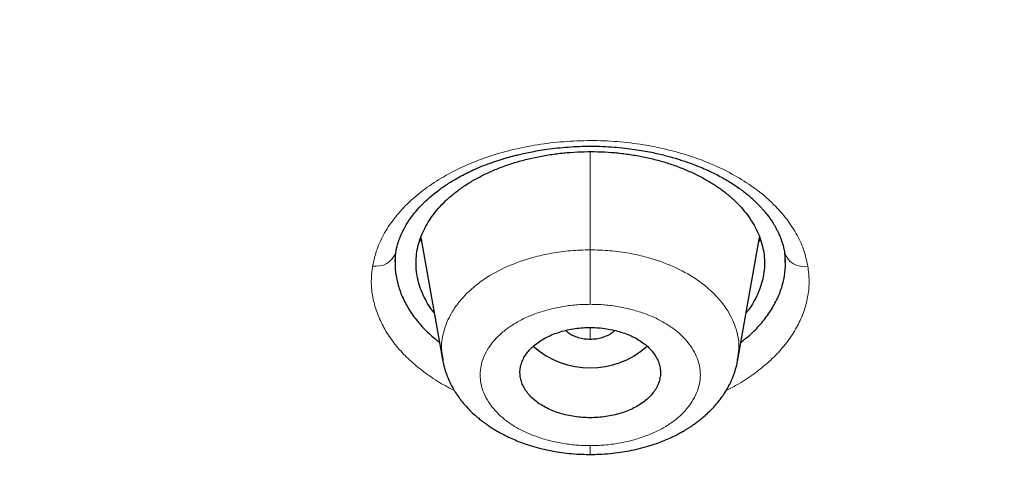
# Model space of a CAD drawing. Header units: millimetres. Extents: x 8 to 1023, y 12 to 832.
# Tile 516 of 656: x 631.66 to 644.27, y 751.98 to 757.63. Entities that reach past the tile are written whole.
import ezdxf

# ---------------------------------------------------------------- set-up
doc = ezdxf.new("R2010")
doc.units = ezdxf.units.MM

msp = doc.modelspace()

# ---------------------------------------------------------------- linework, layer by layer
at = {"color": 8, "linetype": 'Continuous', "lineweight": 0}
for p, q in [((638.967, 755.935), (638.967, 754.678)), ((636.806, 754.786), (636.787, 754.811)), ((638.967, 753.533), (638.967, 753.681))]:
    msp.add_line(p, q, dxfattribs=at)
at = {"color": 7, "linetype": 'Continuous', "lineweight": 30}
for p, q in [((636.797, 754.835), (637.076, 753.271)), ((640.858, 753.271), (641.137, 754.835)), ((636.467, 754.53), (636.477, 754.645)), ((641.456, 754.642), (641.465, 754.53)), ((637.086, 753.261), (637.084, 753.273)), ((640.85, 753.273), (640.848, 753.26))]:
    msp.add_line(p, q, dxfattribs=at)
at = {"color": 8, "linetype": 'Continuous', "lineweight": 0}
for centre, radius, start, end in [((636.224, 754.734), 0.268, 260.2344, 340.4928), ((641.704, 754.724), 0.262, 198.2648, 281.0057)]:
    msp.add_arc(centre, radius, start, end, dxfattribs=at)
at = {"color": 7, "linetype": 'Continuous', "lineweight": 30}
msp.add_arc((638.967, 754.27), 1.104, 228.6537, 311.3448, dxfattribs=at)
for points, knots in [([(599.682, 745.296), (599.045, 745.71), (597.769, 746.537), (595.954, 747.852), (594.215, 749.218), (592.561, 750.639), (590.993, 752.11), (589.514, 753.627), (588.127, 755.19), (586.835, 756.793), (585.64, 758.435), (584.544, 760.114), (583.551, 761.825), (582.662, 763.565), (581.879, 765.332), (581.203, 767.121), (580.634, 768.929), (580.173, 770.754), (579.821, 772.591), (579.58, 774.437), (579.449, 776.289), (579.431, 778.143), (579.525, 779.997), (579.731, 781.845), (580.046, 783.686), (580.472, 785.515), (581.006, 787.329), (581.648, 789.125), (582.396, 790.899), (583.25, 792.649), (584.209, 794.369), (585.272, 796.059), (586.435, 797.713), (587.696, 799.329), (589.053, 800.905), (590.502, 802.438), (592.041, 803.924), (593.668, 805.361), (595.379, 806.746), (597.172, 808.076), (599.044, 809.349), (600.991, 810.562), (603.009, 811.713), (605.094, 812.8), (607.242, 813.822), (609.448, 814.777), (611.71, 815.662), (614.023, 816.476), (616.382, 817.216), (618.785, 817.882), (621.225, 818.472), (623.697, 818.985), (626.198, 819.422), (628.723, 819.78), (631.267, 820.06), (633.826, 820.26), (636.394, 820.386), (638.109, 820.401), (638.967, 820.409)], [0, 0, 0, 0, 0.017858, 0.035716, 0.053573, 0.07143, 0.089286, 0.107143, 0.124999, 0.142856, 0.160713, 0.178571, 0.196429, 0.214287, 0.232143, 0.25, 0.267856, 0.285712, 0.303568, 0.321425, 0.339282, 0.35714, 0.374998, 0.392856, 0.410713, 0.42857, 0.446428, 0.464285, 0.482142, 0.499999, 0.517857, 0.535714, 0.553571, 0.571428, 0.589285, 0.607142, 0.624999, 0.642856, 0.660713, 0.67857, 0.696427, 0.714284, 0.732141, 0.749999, 0.767857, 0.785715, 0.803573, 0.821432, 0.83929, 0.857149, 0.875005, 0.892861, 0.910716, 0.928572, 0.946428, 0.964284, 0.982141, 1, 1, 1, 1]), ([(638.967, 820.409), (639.825, 820.401), (641.54, 820.386), (644.108, 820.26), (646.667, 820.06), (649.211, 819.78), (651.736, 819.422), (654.237, 818.985), (656.847, 818.443), (659.555, 817.781), (662.346, 816.982), (665.077, 816.082), (667.741, 815.083), (670.332, 813.99), (672.724, 812.86), (674.924, 811.713), (676.942, 810.562), (678.889, 809.349), (680.762, 808.076), (682.555, 806.746), (684.266, 805.361), (685.893, 803.924), (687.432, 802.438), (688.881, 800.905), (690.237, 799.329), (691.498, 797.713), (692.662, 796.059), (693.724, 794.369), (694.737, 792.553), (695.676, 790.607), (696.518, 788.53), (697.215, 786.425), (697.764, 784.298), (698.165, 782.153), (698.403, 780.1), (698.503, 778.144), (698.485, 776.289), (698.354, 774.437), (698.113, 772.591), (697.761, 770.754), (697.3, 768.929), (696.731, 767.121), (696.054, 765.331), (695.271, 763.565), (694.383, 761.824), (693.39, 760.113), (692.294, 758.435), (691.099, 756.793), (689.735, 755.101), (688.185, 753.369), (686.433, 751.611), (684.562, 749.919), (682.573, 748.298), (680.479, 746.747), (678.994, 745.78), (678.252, 745.296)], [0, 0, 0, 0, 0.017859, 0.035717, 0.053574, 0.07143, 0.089287, 0.107143, 0.125, 0.145832, 0.166666, 0.1875, 0.208333, 0.229166, 0.249999, 0.267856, 0.285713, 0.303571, 0.321429, 0.339287, 0.357144, 0.375001, 0.392858, 0.410715, 0.428572, 0.446429, 0.464286, 0.482143, 0.500002, 0.520835, 0.541668, 0.562501, 0.583334, 0.604167, 0.624999, 0.642856, 0.660713, 0.678571, 0.696428, 0.714286, 0.732144, 0.750003, 0.76786, 0.785718, 0.803575, 0.821433, 0.839289, 0.857146, 0.875003, 0.895835, 0.916668, 0.9375, 0.958333, 0.979167, 1, 1, 1, 1]), ([(638.967, 818.009), (638.363, 818.005), (637.155, 817.997), (635.344, 817.932), (633.537, 817.829), (631.733, 817.684), (629.932, 817.497), (628.138, 817.27), (626.406, 817.01), (624.74, 816.723), (623.142, 816.413), (621.561, 816.07), (619.998, 815.696), (618.452, 815.29), (616.871, 814.836), (615.257, 814.332), (613.617, 813.776), (612.006, 813.183), (610.424, 812.556), (608.872, 811.894), (607.347, 811.195), (605.892, 810.481), (604.506, 809.757), (603.192, 809.027), (601.909, 808.271), (600.657, 807.489), (599.437, 806.68), (598.215, 805.823), (596.995, 804.914), (595.784, 803.952), (594.616, 802.964), (593.491, 801.949), (592.408, 800.907), (591.368, 799.838), (590.398, 798.773), (589.498, 797.719), (588.669, 796.68), (587.883, 795.627), (587.142, 794.56), (586.444, 793.479), (585.772, 792.352), (585.13, 791.179), (584.523, 789.96), (583.969, 788.728), (583.469, 787.481), (583.022, 786.222), (582.629, 784.948), (582.298, 783.698), (582.028, 782.477), (581.813, 781.29), (581.646, 780.102), (581.527, 778.911), (581.456, 777.72), (581.433, 776.492), (581.462, 775.23), (581.549, 773.935), (581.692, 772.641), (581.893, 771.348), (582.15, 770.056), (582.464, 768.768), (582.823, 767.522), (583.22, 766.322), (583.651, 765.17), (584.126, 764.03), (584.646, 762.902), (585.211, 761.785), (585.839, 760.646), (586.536, 759.488), (587.305, 758.312), (588.125, 757.153), (588.999, 756.011), (589.924, 754.886), (590.899, 753.781), (591.891, 752.731), (592.892, 751.735), (593.898, 750.792), (594.941, 749.871), (596.02, 748.973), (597.135, 748.096), (598.32, 747.217), (599.579, 746.339), (600.913, 745.464), (602.288, 744.619), (603.703, 743.803), (605.158, 743.016), (606.648, 742.263), (608.124, 741.565), (609.578, 740.921), (611.01, 740.327), (612.463, 739.764), (613.937, 739.231), (615.434, 738.729), (616.999, 738.243), (618.633, 737.778), (620.334, 737.336), (622.053, 736.934), (623.789, 736.571), (625.543, 736.247), (627.31, 735.962), (629.038, 735.725), (630.722, 735.531), (632.361, 735.377), (634.005, 735.258), (635.654, 735.172), (637.309, 735.119), (638.414, 735.113), (638.967, 735.109)], [0, 0, 0, 0, 0.01003, 0.020054, 0.030083, 0.040124, 0.050187, 0.060282, 0.070362, 0.079553, 0.088711, 0.097842, 0.106955, 0.116055, 0.12515, 0.135215, 0.145244, 0.155247, 0.165233, 0.175211, 0.185191, 0.195231, 0.204429, 0.213609, 0.222777, 0.23194, 0.241107, 0.250284, 0.260264, 0.270231, 0.280194, 0.290164, 0.300149, 0.31016, 0.320251, 0.329484, 0.338685, 0.347862, 0.357022, 0.366175, 0.375328, 0.385279, 0.395221, 0.405163, 0.415118, 0.425096, 0.435106, 0.445185, 0.454404, 0.463594, 0.472765, 0.481925, 0.491084, 0.500249, 0.510205, 0.520158, 0.530119, 0.540101, 0.550114, 0.56017, 0.570237, 0.579425, 0.588586, 0.597726, 0.606856, 0.615983, 0.625115, 0.635087, 0.645061, 0.655045, 0.665052, 0.67509, 0.685171, 0.695207, 0.70436, 0.713496, 0.722621, 0.731743, 0.74087, 0.750008, 0.759978, 0.769956, 0.779952, 0.789974, 0.800033, 0.810138, 0.820182, 0.829338, 0.838477, 0.847605, 0.856731, 0.86586, 0.875, 0.885017, 0.895019, 0.905016, 0.915017, 0.92503, 0.935066, 0.945076, 0.954226, 0.963368, 0.97251, 0.981657, 0.990818, 1, 1, 1, 1]), ([(638.967, 735.109), (639.574, 735.113), (640.787, 735.121), (642.603, 735.185), (644.413, 735.288), (646.217, 735.433), (648.014, 735.618), (649.801, 735.844), (651.525, 736.103), (653.184, 736.389), (654.78, 736.7), (656.361, 737.043), (657.927, 737.419), (659.479, 737.828), (661.066, 738.282), (662.683, 738.787), (664.324, 739.344), (665.935, 739.936), (667.518, 740.564), (669.071, 741.227), (670.597, 741.926), (672.053, 742.641), (673.438, 743.365), (674.752, 744.095), (676.034, 744.851), (677.285, 745.634), (678.505, 746.442), (679.727, 747.299), (680.947, 748.208), (682.157, 749.169), (683.325, 750.157), (684.449, 751.171), (685.531, 752.212), (686.571, 753.281), (687.54, 754.346), (688.44, 755.401), (689.269, 756.44), (690.054, 757.494), (690.796, 758.561), (691.493, 759.642), (692.165, 760.769), (692.807, 761.942), (693.414, 763.161), (693.967, 764.394), (694.467, 765.639), (694.913, 766.898), (695.307, 768.172), (695.637, 769.422), (695.907, 770.643), (696.122, 771.83), (696.289, 773.019), (696.407, 774.209), (696.478, 775.401), (696.501, 776.628), (696.472, 777.89), (696.385, 779.185), (696.241, 780.478), (696.04, 781.77), (695.783, 783.061), (695.469, 784.349), (695.11, 785.595), (694.712, 786.795), (694.282, 787.948), (693.806, 789.089), (693.286, 790.218), (692.721, 791.335), (692.12, 792.423), (691.486, 793.483), (690.822, 794.514), (690.118, 795.532), (689.373, 796.538), (688.589, 797.53), (687.765, 798.51), (686.903, 799.473), (685.994, 800.432), (685.038, 801.383), (684.031, 802.327), (682.988, 803.248), (681.91, 804.146), (680.795, 805.023), (679.662, 805.863), (678.514, 806.667), (677.353, 807.437), (676.161, 808.184), (674.939, 808.909), (673.685, 809.611), (672.401, 810.29), (671.091, 810.944), (669.74, 811.58), (668.351, 812.195), (666.92, 812.79), (665.466, 813.354), (663.991, 813.887), (662.494, 814.39), (661.001, 814.854), (659.513, 815.28), (658.034, 815.671), (656.538, 816.032), (655.027, 816.364), (653.499, 816.666), (651.955, 816.939), (650.399, 817.182), (648.812, 817.398), (647.198, 817.584), (645.557, 817.739), (643.913, 817.86), (642.267, 817.945), (640.618, 817.999), (639.517, 818.006), (638.967, 818.009)], [0, 0, 0, 0, 0.010081, 0.020137, 0.030179, 0.040216, 0.050257, 0.060311, 0.070335, 0.079491, 0.088633, 0.097767, 0.1069, 0.116039, 0.125192, 0.135253, 0.145282, 0.155288, 0.16528, 0.175267, 0.185259, 0.195301, 0.204496, 0.213673, 0.222839, 0.232002, 0.241168, 0.250345, 0.260322, 0.270285, 0.280246, 0.290212, 0.300194, 0.310203, 0.320293, 0.329526, 0.338727, 0.347904, 0.357065, 0.366218, 0.375372, 0.385323, 0.395264, 0.405207, 0.415162, 0.425139, 0.435149, 0.445226, 0.454443, 0.463632, 0.472801, 0.481959, 0.491116, 0.500279, 0.510233, 0.520184, 0.530144, 0.540125, 0.550137, 0.560192, 0.570258, 0.579448, 0.588609, 0.59775, 0.60688, 0.616007, 0.625139, 0.633867, 0.642594, 0.651329, 0.660077, 0.668845, 0.677642, 0.686473, 0.695244, 0.704395, 0.713529, 0.722653, 0.731774, 0.740899, 0.750037, 0.758756, 0.767483, 0.776222, 0.78498, 0.793764, 0.802579, 0.811433, 0.820208, 0.829363, 0.838502, 0.847632, 0.856762, 0.865897, 0.875044, 0.883755, 0.89247, 0.901196, 0.909939, 0.918704, 0.927499, 0.936329, 0.945126, 0.954305, 0.963462, 0.972602, 0.981734, 0.990864, 1, 1, 1, 1]), ([(696.002, 776.466), (695.995, 775.965), (695.98, 774.963), (695.861, 773.463), (695.671, 771.966), (695.403, 770.472), (695.058, 768.982), (694.646, 767.529), (694.173, 766.115), (693.644, 764.745), (693.05, 763.39), (692.39, 762.05), (691.653, 760.704), (690.836, 759.354), (689.936, 758.003), (688.967, 756.676), (687.929, 755.373), (686.822, 754.093), (685.671, 752.865), (684.485, 751.69), (683.268, 750.57), (681.999, 749.481), (680.677, 748.423), (679.281, 747.382), (677.809, 746.359), (676.259, 745.359), (674.655, 744.399), (672.996, 743.477), (671.286, 742.597), (669.568, 741.779), (667.85, 741.022), (666.138, 740.324), (664.394, 739.67), (662.62, 739.06), (660.784, 738.485), (658.885, 737.946), (656.924, 737.45), (654.934, 737.004), (652.914, 736.61), (650.868, 736.267), (648.844, 735.984), (646.851, 735.757), (644.895, 735.584), (642.936, 735.461), (640.975, 735.386), (638.968, 735.36), (636.917, 735.386), (634.827, 735.468), (632.743, 735.605), (630.664, 735.798), (628.594, 736.046), (626.578, 736.343), (624.621, 736.682), (622.727, 737.062), (620.857, 737.487), (619.01, 737.958), (617.144, 738.486), (615.264, 739.075), (613.374, 739.728), (611.522, 740.43), (609.706, 741.18), (607.926, 741.979), (606.219, 742.809), (604.589, 743.665), (603.037, 744.539), (601.531, 745.45), (600.073, 746.396), (598.63, 747.399), (597.207, 748.46), (595.812, 749.581), (594.477, 750.737), (593.201, 751.928), (591.982, 753.155), (590.846, 754.392), (589.791, 755.634), (588.819, 756.873), (587.909, 758.133), (587.061, 759.414), (586.26, 760.742), (585.51, 762.116), (584.818, 763.533), (584.199, 764.965), (583.654, 766.413), (583.181, 767.878), (582.788, 769.332), (582.473, 770.771), (582.232, 772.188), (582.061, 773.609), (581.954, 775.036), (581.941, 775.989), (581.934, 776.466)], [0, 0, 0, 0, 0.011647, 0.023279, 0.034914, 0.046569, 0.058262, 0.069997, 0.081033, 0.092045, 0.103046, 0.114051, 0.125075, 0.136674, 0.148268, 0.159874, 0.171507, 0.183184, 0.194903, 0.205931, 0.216944, 0.227954, 0.238974, 0.250018, 0.2616, 0.2732, 0.284834, 0.296518, 0.308264, 0.319998, 0.330999, 0.341975, 0.352941, 0.363907, 0.374886, 0.386463, 0.398058, 0.409684, 0.421356, 0.433089, 0.444843, 0.455871, 0.466863, 0.477832, 0.488791, 0.499751, 0.51144, 0.523115, 0.53479, 0.54648, 0.558201, 0.569925, 0.580927, 0.591892, 0.602833, 0.61376, 0.624687, 0.6364, 0.648087, 0.659761, 0.671439, 0.683135, 0.694871, 0.705904, 0.716895, 0.727858, 0.738804, 0.749746, 0.761426, 0.773081, 0.784724, 0.796373, 0.808043, 0.819784, 0.830839, 0.841857, 0.852852, 0.863839, 0.87483, 0.886496, 0.898127, 0.909738, 0.921348, 0.932974, 0.944696, 0.955762, 0.96681, 0.977856, 0.988914, 1, 1, 1, 1]), ([(582.445, 775.805), (582.445, 775.791), (582.446, 775.76), (582.447, 775.709), (582.449, 775.649), (582.451, 775.581), (582.454, 775.505), (582.457, 775.421), (582.461, 775.331), (582.465, 775.232), (582.47, 775.126), (582.481, 774.907), (582.5, 774.597), (582.529, 774.201), (582.56, 773.843), (582.593, 773.506), (582.628, 773.19), (582.665, 772.876), (582.711, 772.525), (582.768, 772.132), (582.837, 771.695), (582.904, 771.311), (582.965, 770.984), (583.017, 770.718), (583.07, 770.459), (583.122, 770.215), (583.173, 769.987), (583.221, 769.774), (583.26, 769.611), (583.288, 769.493), (583.306, 769.42), (583.323, 769.353), (583.337, 769.294), (583.35, 769.246), (583.359, 769.209), (583.366, 769.182), (583.372, 769.159), (583.378, 769.131), (583.387, 769.096), (583.398, 769.054), (583.41, 769.007), (583.428, 768.941), (583.451, 768.852), (583.482, 768.737), (583.516, 768.613), (583.553, 768.478), (583.594, 768.333), (583.638, 768.177), (583.686, 768.014), (583.735, 767.849), (583.784, 767.687), (583.847, 767.486), (583.922, 767.248), (584.011, 766.978), (584.098, 766.72), (584.182, 766.477), (584.265, 766.245), (584.347, 766.019), (584.43, 765.796), (584.513, 765.577), (584.597, 765.362), (584.681, 765.149), (584.766, 764.938), (584.855, 764.724), (584.947, 764.504), (585.046, 764.275), (585.151, 764.035), (585.248, 763.818), (585.336, 763.627), (585.412, 763.461), (585.492, 763.292), (585.572, 763.123), (585.654, 762.954), (585.734, 762.791), (585.812, 762.634), (585.886, 762.487), (585.955, 762.351), (586.02, 762.225), (586.076, 762.116), (586.123, 762.027), (586.16, 761.957), (586.191, 761.898), (586.22, 761.843), (586.252, 761.784), (586.292, 761.708), (586.342, 761.618), (586.399, 761.511), (586.463, 761.395), (586.533, 761.269), (586.609, 761.134), (586.69, 760.991), (586.777, 760.838), (586.871, 760.677), (587.008, 760.442), (587.188, 760.142), (587.409, 759.783), (587.629, 759.435), (587.821, 759.138), (587.984, 758.889), (588.12, 758.687), (588.252, 758.491), (588.381, 758.303), (588.506, 758.125), (588.624, 757.956), (588.737, 757.798), (588.845, 757.648), (588.946, 757.509), (589.042, 757.378), (589.137, 757.25), (589.234, 757.12), (589.337, 756.983), (589.452, 756.831), (589.581, 756.663), (589.725, 756.478), (589.878, 756.283), (590.04, 756.08), (590.266, 755.8), (590.557, 755.446), (590.835, 755.119), (591.036, 754.886), (591.156, 754.747), (591.277, 754.609), (591.4, 754.47), (591.524, 754.331), (591.649, 754.193), (591.765, 754.066), (591.87, 753.951), (591.962, 753.851), (592.045, 753.762), (592.112, 753.69), (592.164, 753.634), (592.204, 753.592), (592.239, 753.554), (592.272, 753.52), (592.3, 753.49), (592.322, 753.467), (592.339, 753.449), (592.357, 753.43), (592.378, 753.408), (592.405, 753.379), (592.44, 753.343), (592.483, 753.298), (592.534, 753.245), (592.592, 753.184), (592.655, 753.12), (592.72, 753.053), (592.785, 752.985), (592.852, 752.918), (592.977, 752.79), (593.165, 752.601), (593.418, 752.35), (593.681, 752.094), (593.968, 751.819), (594.277, 751.527), (594.605, 751.224), (594.934, 750.926), (595.263, 750.634), (595.591, 750.348), (595.881, 750.099), (596.129, 749.89), (596.331, 749.722), (596.524, 749.563), (596.706, 749.414), (596.867, 749.284), (597.008, 749.171), (597.13, 749.074), (597.25, 748.978), (597.374, 748.881), (597.508, 748.776), (597.652, 748.664), (597.808, 748.544), (597.975, 748.417), (598.153, 748.282), (598.342, 748.141), (598.538, 747.995), (598.739, 747.847), (598.94, 747.701), (599.22, 747.499), (599.579, 747.245), (600.015, 746.943), (600.448, 746.649), (600.879, 746.363), (601.31, 746.083), (601.742, 745.808), (602.163, 745.545), (602.575, 745.293), (602.98, 745.049), (603.395, 744.804), (603.824, 744.556), (604.265, 744.306), (604.63, 744.103), (604.91, 743.95), (605.099, 743.847), (605.28, 743.75), (605.452, 743.658), (605.614, 743.573), (605.766, 743.493), (605.908, 743.418), (606.018, 743.361), (606.097, 743.321), (606.146, 743.296), (606.187, 743.275), (606.219, 743.258), (606.245, 743.244), (606.269, 743.232), (606.296, 743.218), (606.334, 743.199), (606.385, 743.173), (606.45, 743.14), (606.523, 743.103), (606.6, 743.064), (606.717, 743.005), (606.876, 742.925), (607.083, 742.823), (607.304, 742.715), (607.539, 742.6), (607.787, 742.482), (608.042, 742.36), (608.3, 742.239), (608.556, 742.121), (608.862, 741.98), (609.217, 741.82), (609.617, 741.643), (610.008, 741.473), (610.39, 741.31), (610.766, 741.152), (611.14, 740.998), (611.62, 740.804), (612.207, 740.572), (612.904, 740.306), (613.624, 740.041), (614.365, 739.777), (615.129, 739.515), (615.898, 739.262), (616.673, 739.017), (617.494, 738.768), (618.362, 738.517), (619.278, 738.265), (620.2, 738.025), (621.127, 737.797), (622.059, 737.58), (622.997, 737.374), (623.913, 737.186), (624.807, 737.014), (625.678, 736.856), (626.552, 736.709), (627.428, 736.572), (628.306, 736.445), (629.187, 736.328), (630.071, 736.221), (630.957, 736.124), (631.845, 736.037), (632.734, 735.96), (633.626, 735.894), (634.502, 735.839), (635.362, 735.794), (636.206, 735.76), (637.052, 735.735), (637.899, 735.719), (638.792, 735.711), (639.729, 735.714), (640.71, 735.73), (641.688, 735.758), (642.665, 735.798), (643.641, 735.851), (644.614, 735.915), (645.559, 735.99), (646.476, 736.074), (647.363, 736.165), (648.248, 736.266), (649.13, 736.378), (650.01, 736.499), (650.887, 736.63), (651.762, 736.772), (652.635, 736.923), (653.504, 737.085), (654.37, 737.257), (655.233, 737.438), (656.074, 737.625), (656.896, 737.818), (657.697, 738.016), (658.494, 738.223), (659.287, 738.438), (660.116, 738.673), (660.981, 738.931), (661.879, 739.211), (662.77, 739.503), (663.654, 739.806), (664.53, 740.12), (665.398, 740.445), (666.12, 740.726), (666.7, 740.96), (667.143, 741.142), (667.588, 741.328), (668.034, 741.52), (668.482, 741.716), (668.917, 741.91), (669.34, 742.103), (669.753, 742.295), (670.072, 742.446), (670.296, 742.553), (670.422, 742.614), (670.548, 742.675), (670.676, 742.737), (670.803, 742.8), (670.931, 742.863), (671.055, 742.924), (671.178, 742.986), (671.297, 743.046), (671.41, 743.103), (671.509, 743.153), (671.593, 743.195), (671.663, 743.231), (671.716, 743.258), (671.758, 743.28), (671.794, 743.299), (671.835, 743.32), (671.884, 743.345), (671.941, 743.375), (672.014, 743.412), (672.102, 743.458), (672.207, 743.513), (672.322, 743.574), (672.442, 743.637), (672.603, 743.723), (672.805, 743.831), (673.079, 743.98), (673.387, 744.149), (673.729, 744.34), (674.075, 744.537), (674.42, 744.735), (674.759, 744.934), (675.112, 745.144), (675.478, 745.365), (675.854, 745.596), (676.221, 745.826), (676.583, 746.057), (676.944, 746.291), (677.308, 746.531), (677.675, 746.777), (678.047, 747.031), (678.36, 747.25), (678.612, 747.427), (678.798, 747.56), (678.973, 747.686), (679.139, 747.806), (679.295, 747.92), (679.441, 748.028), (679.577, 748.129), (679.7, 748.221), (679.811, 748.305), (679.915, 748.384), (680.023, 748.466), (680.137, 748.553), (680.258, 748.646), (680.386, 748.745), (680.529, 748.857), (680.688, 748.981), (680.862, 749.12), (681.045, 749.266), (681.232, 749.418), (681.42, 749.571), (681.688, 749.792), (682.03, 750.08), (682.41, 750.406), (682.745, 750.7), (683.041, 750.964), (683.336, 751.231), (683.633, 751.505), (683.935, 751.789), (684.176, 752.02), (684.355, 752.194), (684.472, 752.308), (684.59, 752.424), (684.708, 752.542), (684.825, 752.658), (684.938, 752.772), (685.046, 752.882), (685.149, 752.986), (685.246, 753.085), (685.332, 753.175), (685.409, 753.255), (685.47, 753.319), (685.517, 753.367), (685.551, 753.403), (685.58, 753.433), (685.606, 753.461), (685.634, 753.491), (685.668, 753.526), (685.708, 753.569), (685.755, 753.619), (685.823, 753.691), (685.911, 753.786), (686.019, 753.902), (686.13, 754.023), (686.261, 754.167), (686.414, 754.336), (686.589, 754.532), (686.77, 754.738), (686.954, 754.95), (687.232, 755.274), (687.595, 755.709), (687.935, 756.13), (688.169, 756.427), (688.303, 756.598), (688.435, 756.77), (688.565, 756.94), (688.692, 757.108), (688.814, 757.272), (688.931, 757.431), (689.041, 757.581), (689.143, 757.723), (689.237, 757.855), (689.319, 757.97), (689.39, 758.07), (689.453, 758.16), (689.517, 758.252), (689.586, 758.351), (689.658, 758.457), (689.741, 758.578), (689.834, 758.715), (689.937, 758.87), (690.046, 759.035), (690.16, 759.21), (690.318, 759.454), (690.515, 759.764), (690.767, 760.174), (691.033, 760.62), (691.239, 760.978), (691.37, 761.211), (691.43, 761.318), (691.487, 761.421), (691.539, 761.516), (691.585, 761.6), (691.624, 761.673), (691.656, 761.731), (691.68, 761.776), (691.698, 761.81), (691.712, 761.836), (691.722, 761.856), (691.731, 761.873), (691.741, 761.892), (691.755, 761.918), (691.772, 761.95), (691.792, 761.987), (691.821, 762.042), (691.861, 762.12), (691.914, 762.221), (691.971, 762.333), (692.05, 762.488), (692.151, 762.687), (692.272, 762.933), (692.396, 763.19), (692.523, 763.459), (692.637, 763.706), (692.738, 763.928), (692.824, 764.122), (692.909, 764.315), (692.989, 764.502), (693.063, 764.678), (693.134, 764.848), (693.201, 765.011), (693.263, 765.166), (693.32, 765.309), (693.369, 765.433), (693.41, 765.538), (693.445, 765.63), (693.481, 765.724), (693.522, 765.831), (693.568, 765.954), (693.619, 766.094), (693.674, 766.245), (693.732, 766.407), (693.792, 766.58), (693.852, 766.754), (693.911, 766.928), (693.968, 767.099), (694.024, 767.271), (694.079, 767.441), (694.131, 767.607), (694.181, 767.77), (694.241, 767.971), (694.31, 768.207), (694.387, 768.476), (694.443, 768.68), (694.48, 768.82), (694.5, 768.897), (694.519, 768.966), (694.534, 769.027), (694.548, 769.079), (694.559, 769.122), (694.568, 769.158), (694.576, 769.19), (694.585, 769.225), (694.596, 769.269), (694.61, 769.323), (694.625, 769.386), (694.643, 769.459), (694.664, 769.543), (694.686, 769.637), (694.71, 769.74), (694.737, 769.854), (694.774, 770.015), (694.819, 770.219), (694.876, 770.49), (694.936, 770.784), (694.997, 771.101), (695.053, 771.412), (695.105, 771.717), (695.154, 772.019), (695.204, 772.356), (695.256, 772.734), (695.308, 773.156), (695.354, 773.588), (695.395, 774.028), (695.429, 774.472), (695.451, 774.796), (695.459, 774.972), (695.46, 774.998)], [0, 0, 0, 0, 0.000308, 0.00069, 0.001145, 0.001674, 0.002276, 0.00292, 0.003632, 0.004411, 0.005257, 0.006152, 0.009626, 0.012651, 0.015604, 0.018178, 0.020695, 0.02317, 0.025678, 0.029092, 0.032585, 0.036159, 0.038302, 0.040463, 0.042551, 0.044541, 0.046341, 0.048052, 0.049674, 0.050287, 0.050886, 0.051446, 0.051921, 0.05231, 0.052613, 0.052804, 0.052961, 0.053179, 0.053464, 0.053812, 0.054194, 0.054604, 0.05543, 0.056351, 0.057369, 0.058452, 0.059626, 0.060891, 0.062239, 0.063584, 0.064902, 0.066193, 0.068489, 0.070695, 0.07281, 0.074779, 0.076663, 0.078501, 0.080325, 0.082135, 0.0839, 0.08565, 0.087387, 0.08913, 0.090952, 0.092859, 0.09485, 0.096926, 0.098274, 0.099656, 0.101071, 0.102516, 0.103918, 0.105323, 0.106643, 0.107879, 0.109031, 0.110099, 0.111082, 0.111784, 0.112377, 0.112857, 0.113276, 0.11378, 0.114377, 0.115197, 0.116102, 0.117093, 0.118169, 0.119332, 0.120556, 0.121864, 0.123254, 0.124726, 0.127926, 0.131043, 0.134078, 0.13703, 0.138843, 0.140623, 0.142364, 0.14403, 0.145612, 0.147112, 0.148529, 0.149862, 0.151113, 0.15228, 0.153387, 0.154557, 0.155794, 0.157098, 0.15869, 0.160373, 0.162145, 0.164008, 0.165957, 0.169858, 0.173805, 0.175097, 0.176394, 0.177695, 0.179001, 0.180312, 0.181628, 0.182918, 0.183956, 0.184904, 0.185762, 0.186531, 0.186966, 0.187365, 0.18773, 0.18806, 0.188352, 0.188581, 0.188733, 0.18889, 0.189107, 0.189383, 0.189718, 0.190161, 0.190677, 0.191267, 0.191909, 0.192557, 0.193211, 0.193869, 0.194531, 0.196938, 0.199405, 0.201934, 0.204523, 0.207615, 0.210672, 0.213694, 0.216683, 0.219637, 0.222551, 0.224419, 0.226191, 0.227867, 0.229446, 0.23093, 0.232027, 0.233066, 0.234053, 0.235094, 0.236222, 0.237439, 0.238744, 0.240137, 0.241618, 0.243188, 0.244814, 0.246468, 0.248106, 0.249729, 0.253273, 0.256743, 0.260138, 0.263484, 0.26681, 0.270115, 0.2734, 0.276392, 0.279395, 0.28247, 0.285617, 0.288837, 0.292128, 0.293531, 0.294898, 0.296193, 0.297416, 0.298566, 0.299645, 0.300653, 0.301588, 0.301976, 0.302323, 0.302612, 0.302842, 0.303015, 0.303155, 0.303344, 0.303584, 0.303961, 0.304422, 0.304945, 0.305488, 0.306049, 0.307393, 0.30883, 0.310362, 0.311986, 0.313704, 0.315477, 0.317252, 0.318998, 0.320714, 0.323489, 0.326185, 0.328803, 0.331343, 0.333818, 0.336286, 0.338754, 0.343278, 0.347803, 0.352328, 0.357176, 0.362024, 0.366874, 0.371725, 0.376579, 0.382198, 0.387818, 0.393438, 0.399057, 0.404677, 0.410297, 0.415916, 0.421067, 0.426217, 0.431363, 0.436505, 0.441643, 0.44678, 0.451918, 0.457057, 0.462198, 0.467338, 0.472478, 0.477619, 0.482467, 0.487317, 0.49217, 0.49703, 0.501898, 0.507534, 0.513158, 0.518775, 0.524387, 0.529996, 0.535605, 0.541214, 0.546354, 0.551494, 0.556634, 0.561772, 0.566907, 0.572047, 0.577191, 0.582339, 0.587488, 0.592639, 0.59779, 0.602941, 0.607798, 0.612655, 0.617512, 0.622369, 0.627226, 0.632845, 0.638459, 0.64407, 0.64968, 0.65529, 0.660898, 0.666508, 0.669406, 0.67233, 0.675279, 0.678255, 0.681257, 0.684301, 0.68705, 0.689866, 0.69275, 0.693613, 0.694482, 0.695357, 0.696238, 0.697125, 0.698018, 0.698897, 0.699709, 0.7006, 0.701391, 0.702082, 0.702673, 0.703163, 0.703553, 0.703797, 0.704045, 0.704323, 0.704664, 0.705071, 0.705543, 0.706196, 0.706944, 0.707779, 0.708635, 0.709499, 0.711221, 0.712975, 0.715398, 0.717879, 0.720418, 0.722964, 0.725469, 0.727931, 0.730829, 0.733666, 0.736441, 0.73918, 0.741976, 0.744786, 0.747659, 0.750595, 0.753592, 0.755153, 0.756652, 0.758075, 0.759422, 0.760694, 0.76189, 0.763011, 0.764057, 0.764932, 0.765771, 0.766663, 0.767617, 0.768632, 0.769708, 0.770846, 0.77225, 0.773737, 0.775308, 0.776945, 0.778574, 0.780189, 0.783939, 0.787607, 0.790333, 0.793014, 0.795703, 0.798467, 0.801307, 0.804223, 0.805343, 0.806474, 0.807615, 0.808768, 0.809931, 0.811049, 0.812089, 0.813144, 0.814106, 0.814973, 0.815747, 0.816426, 0.816815, 0.81716, 0.817451, 0.81769, 0.817966, 0.818306, 0.818714, 0.819191, 0.819737, 0.820807, 0.821917, 0.823067, 0.824256, 0.826025, 0.827874, 0.829805, 0.831814, 0.833841, 0.838883, 0.843888, 0.845453, 0.847015, 0.848572, 0.850125, 0.851625, 0.853136, 0.854564, 0.85591, 0.857172, 0.858352, 0.85945, 0.860254, 0.861023, 0.86184, 0.862717, 0.863654, 0.86465, 0.865925, 0.867287, 0.868734, 0.870268, 0.871888, 0.875148, 0.878391, 0.882556, 0.886693, 0.887618, 0.888542, 0.889446, 0.89026, 0.890977, 0.891598, 0.892122, 0.892465, 0.892749, 0.892973, 0.893137, 0.893255, 0.893404, 0.893628, 0.893917, 0.894227, 0.894552, 0.895334, 0.896195, 0.897134, 0.898152, 0.900125, 0.902192, 0.904352, 0.906606, 0.908953, 0.91054, 0.912168, 0.913799, 0.915348, 0.916812, 0.91819, 0.919568, 0.920848, 0.92203, 0.923114, 0.923897, 0.924625, 0.925385, 0.926208, 0.927268, 0.928417, 0.929652, 0.930976, 0.932387, 0.933885, 0.93524, 0.936655, 0.938067, 0.939448, 0.940799, 0.942118, 0.943407, 0.945689, 0.947868, 0.949944, 0.950626, 0.951255, 0.951815, 0.952306, 0.952726, 0.953077, 0.953358, 0.953576, 0.953864, 0.954213, 0.954643, 0.955153, 0.955745, 0.956418, 0.957172, 0.958007, 0.958924, 0.959918, 0.961895, 0.963844, 0.966437, 0.968978, 0.971468, 0.973907, 0.976298, 0.978703, 0.981989, 0.985351, 0.988789, 0.992305, 0.995867, 0.999377, 1, 1, 1, 1]), ([(636.477, 754.645), (636.48, 754.663), (636.486, 754.696), (636.498, 754.741), (636.51, 754.779), (636.521, 754.811), (636.535, 754.85), (636.557, 754.901), (636.591, 754.966), (636.632, 755.035), (636.681, 755.105), (636.741, 755.181), (636.816, 755.262), (636.907, 755.348), (637.008, 755.431), (637.122, 755.512), (637.232, 755.58), (637.334, 755.636), (637.422, 755.68), (637.517, 755.723), (637.618, 755.765), (637.709, 755.798), (637.782, 755.822), (637.833, 755.838), (637.872, 755.85), (637.901, 755.858), (637.924, 755.865), (637.952, 755.873), (637.992, 755.883), (638.048, 755.897), (638.118, 755.914), (638.203, 755.931), (638.302, 755.95), (638.417, 755.968), (638.546, 755.984), (638.685, 755.996), (638.826, 756.004), (638.972, 756.007), (639.121, 756.004), (639.269, 755.996), (639.407, 755.983), (639.532, 755.966), (639.645, 755.948), (639.747, 755.929), (639.838, 755.909), (639.918, 755.889), (639.989, 755.871), (640.052, 755.852), (640.115, 755.833), (640.181, 755.812), (640.255, 755.786), (640.338, 755.754), (640.428, 755.717), (640.52, 755.675), (640.606, 755.632), (640.684, 755.589), (640.755, 755.547), (640.822, 755.504), (640.886, 755.459), (640.942, 755.417), (640.988, 755.38), (641.022, 755.351), (641.047, 755.328), (641.069, 755.307), (641.091, 755.286), (641.116, 755.262), (641.143, 755.234), (641.172, 755.202), (641.202, 755.167), (641.234, 755.127), (641.266, 755.085), (641.295, 755.042), (641.319, 755.003), (641.337, 754.973), (641.349, 754.949), (641.359, 754.93), (641.369, 754.911), (641.378, 754.892), (641.389, 754.868), (641.401, 754.839), (641.415, 754.801), (641.43, 754.755), (641.445, 754.702), (641.452, 754.663), (641.456, 754.642)], [0, 0, 0, 0, 0.012417, 0.023283, 0.032604, 0.040386, 0.047442, 0.06238, 0.078346, 0.09671, 0.114495, 0.131879, 0.155261, 0.178239, 0.200881, 0.224463, 0.249341, 0.263982, 0.279185, 0.294956, 0.311299, 0.327881, 0.337146, 0.344701, 0.350543, 0.354672, 0.357355, 0.360633, 0.366744, 0.374748, 0.384645, 0.396436, 0.410123, 0.425707, 0.44319, 0.462398, 0.481287, 0.499282, 0.520488, 0.540248, 0.558574, 0.575474, 0.590948, 0.604996, 0.617622, 0.629259, 0.639098, 0.648382, 0.657132, 0.666794, 0.678219, 0.691149, 0.705763, 0.721412, 0.73706, 0.750324, 0.763576, 0.77682, 0.790059, 0.802749, 0.813603, 0.820809, 0.826853, 0.831895, 0.837485, 0.844016, 0.851485, 0.859708, 0.868901, 0.87906, 0.890183, 0.901489, 0.911259, 0.919436, 0.924302, 0.929093, 0.933927, 0.938804, 0.944365, 0.951768, 0.961035, 0.972164, 0.985152, 1, 1, 1, 1]), ([(636.969, 753.87), (636.957, 753.884), (636.919, 753.932), (636.867, 754.017), (636.814, 754.124), (636.774, 754.233), (636.747, 754.344), (636.734, 754.456), (636.735, 754.568), (636.749, 754.68), (636.777, 754.791), (636.819, 754.899), (636.874, 755.006), (636.941, 755.11), (637.021, 755.21), (637.113, 755.306), (637.217, 755.397), (637.331, 755.482), (637.455, 755.561), (637.588, 755.634), (637.731, 755.699), (637.88, 755.758), (638.037, 755.808), (638.199, 755.85), (638.367, 755.885), (638.539, 755.911), (638.715, 755.928), (638.89, 755.937), (639.066, 755.937), (639.24, 755.928), (639.413, 755.91), (639.584, 755.883), (639.75, 755.848), (639.912, 755.805), (640.068, 755.753), (640.218, 755.693), (640.36, 755.626), (640.492, 755.553), (640.616, 755.473), (640.729, 755.387), (640.831, 755.296), (640.922, 755.2), (641, 755.099), (641.067, 754.995), (641.12, 754.888), (641.16, 754.779), (641.187, 754.668), (641.2, 754.556), (641.199, 754.444), (641.185, 754.333), (641.156, 754.222), (641.115, 754.113), (641.06, 754.007), (641.01, 753.927), (640.974, 753.883), (640.965, 753.872)], [0, 0, 0, 0, 0.008448, 0.027651, 0.046979, 0.066551, 0.085778, 0.105086, 0.124531, 0.143857, 0.163118, 0.182377, 0.201708, 0.221147, 0.240446, 0.259682, 0.279252, 0.298576, 0.317775, 0.33697, 0.356283, 0.37562, 0.394829, 0.414035, 0.433357, 0.452915, 0.472477, 0.491798, 0.510999, 0.530202, 0.549529, 0.568855, 0.588057, 0.607258, 0.626582, 0.64615, 0.665377, 0.684685, 0.704127, 0.723454, 0.742732, 0.761979, 0.781314, 0.800756, 0.820054, 0.839305, 0.858836, 0.878144, 0.897346, 0.916562, 0.935912, 0.955292, 0.974526, 0.993731, 1, 1, 1, 1]), ([(636.47, 754.554), (636.469, 754.54), (636.462, 754.47), (636.476, 754.344), (636.516, 754.179), (636.584, 754.016), (636.677, 753.858), (636.795, 753.709), (636.915, 753.586), (637.003, 753.519), (637.036, 753.493)], [0, 0, 0, 0, 0.038259, 0.183201, 0.328606, 0.476065, 0.623822, 0.769334, 0.914231, 1, 1, 1, 1]), ([(640.898, 753.494), (640.929, 753.519), (641.016, 753.585), (641.135, 753.706), (641.254, 753.855), (641.348, 754.013), (641.417, 754.175), (641.457, 754.34), (641.471, 754.467), (641.464, 754.538), (641.463, 754.554)], [0, 0, 0, 0, 0.081962, 0.227596, 0.373206, 0.520369, 0.667628, 0.813193, 0.958706, 1, 1, 1, 1]), ([(639.527, 752.651), (639.551, 752.665), (639.601, 752.691), (639.667, 752.738), (639.726, 752.791), (639.776, 752.848), (639.816, 752.908), (639.845, 752.971), (639.862, 753.035), (639.869, 753.101), (639.864, 753.166), (639.847, 753.23), (639.819, 753.293), (639.781, 753.353), (639.732, 753.41), (639.674, 753.463), (639.608, 753.511), (639.533, 753.555), (639.451, 753.592), (639.363, 753.624), (639.27, 753.649), (639.174, 753.668), (639.075, 753.679), (638.974, 753.683), (638.873, 753.68), (638.773, 753.669), (638.675, 753.652), (638.581, 753.627), (638.492, 753.596), (638.409, 753.559), (638.332, 753.515), (638.264, 753.467), (638.205, 753.413), (638.155, 753.356), (638.116, 753.296), (638.088, 753.233), (638.07, 753.168), (638.065, 753.103), (638.071, 753.038), (638.088, 752.973), (638.117, 752.911), (638.156, 752.851), (638.205, 752.794), (638.263, 752.741), (638.331, 752.693), (638.406, 752.65), (638.488, 752.613), (638.576, 752.582), (638.669, 752.557), (638.766, 752.539), (638.866, 752.528), (638.966, 752.525), (639.067, 752.528), (639.167, 752.539), (639.264, 752.557), (639.357, 752.582), (639.446, 752.613), (639.5, 752.638), (639.527, 752.651)], [0, 0, 0, 0, 0.017088, 0.034177, 0.052216, 0.070312, 0.088351, 0.106389, 0.124483, 0.142521, 0.160487, 0.178511, 0.196477, 0.214336, 0.23225, 0.250108, 0.267868, 0.285683, 0.303442, 0.321155, 0.338924, 0.356636, 0.374374, 0.392169, 0.409907, 0.427732, 0.445615, 0.463441, 0.481378, 0.499373, 0.517311, 0.535334, 0.553416, 0.57144, 0.589486, 0.607589, 0.625635, 0.64363, 0.661682, 0.679677, 0.697571, 0.71552, 0.733414, 0.7512, 0.769043, 0.786829, 0.804548, 0.822324, 0.840043, 0.857766, 0.875544, 0.893266, 0.911037, 0.928866, 0.946637, 0.964406, 0.982231, 1, 1, 1, 1]), ([(638.653, 753.645), (638.663, 753.635), (638.689, 753.611), (638.744, 753.58), (638.813, 753.553), (638.888, 753.536), (638.941, 753.534), (638.967, 753.533)], [0, 0, 0, 0, 0.136626, 0.352428, 0.568313, 0.784198, 1, 1, 1, 1]), ([(638.967, 753.533), (638.993, 753.534), (639.045, 753.536), (639.121, 753.553), (639.19, 753.58), (639.245, 753.611), (639.271, 753.635), (639.281, 753.645)], [0, 0, 0, 0, 0.215559, 0.4312, 0.646841, 0.8624, 1, 1, 1, 1]), ([(637.076, 753.265), (637.08, 753.245), (637.088, 753.207), (637.101, 753.158), (637.112, 753.121), (637.123, 753.089), (637.135, 753.057), (637.148, 753.025), (637.164, 752.989), (637.181, 752.954), (637.198, 752.921), (637.216, 752.89), (637.236, 752.856), (637.263, 752.815), (637.298, 752.765), (637.347, 752.704), (637.407, 752.637), (637.474, 752.572), (637.535, 752.52), (637.582, 752.482), (637.622, 752.453), (637.659, 752.427), (637.699, 752.4), (637.748, 752.369), (637.808, 752.335), (637.879, 752.297), (637.96, 752.258), (638.05, 752.221), (638.148, 752.185), (638.258, 752.15), (638.372, 752.121), (638.488, 752.097), (638.604, 752.078), (638.729, 752.064), (638.851, 752.056), (638.931, 752.056), (638.967, 752.055)], [0, 0, 0, 0, 0.026956, 0.049573, 0.068271, 0.083818, 0.096721, 0.111478, 0.129436, 0.148762, 0.164005, 0.178541, 0.197039, 0.216629, 0.242959, 0.277459, 0.319233, 0.358714, 0.392596, 0.42078, 0.440796, 0.457691, 0.477569, 0.501853, 0.530339, 0.563617, 0.601965, 0.639626, 0.681089, 0.726353, 0.77545, 0.817537, 0.862178, 0.909453, 0.95947, 1, 1, 1, 1]), ([(638.967, 752.055), (639.005, 752.056), (639.09, 752.056), (639.218, 752.065), (639.347, 752.081), (639.467, 752.101), (639.586, 752.127), (639.701, 752.158), (639.812, 752.194), (639.909, 752.231), (639.992, 752.267), (640.063, 752.302), (640.122, 752.333), (640.172, 752.361), (640.216, 752.388), (640.258, 752.415), (640.3, 752.444), (640.341, 752.474), (640.388, 752.511), (640.44, 752.555), (640.496, 752.607), (640.546, 752.659), (640.591, 752.709), (640.631, 752.759), (640.672, 752.816), (640.714, 752.882), (640.753, 752.954), (640.78, 753.011), (640.797, 753.053), (640.808, 753.082), (640.819, 753.113), (640.831, 753.153), (640.845, 753.204), (640.853, 753.243), (640.857, 753.265)], [0, 0, 0, 0, 0.043101, 0.095381, 0.144556, 0.190734, 0.233996, 0.284045, 0.329675, 0.370898, 0.40769, 0.440002, 0.467765, 0.490904, 0.511638, 0.532676, 0.553918, 0.575377, 0.597102, 0.628565, 0.663428, 0.6957, 0.723893, 0.750589, 0.779088, 0.816548, 0.853909, 0.888065, 0.901313, 0.914857, 0.928819, 0.946747, 0.97046, 1, 1, 1, 1])]:
    msp.add_open_spline(points, degree=3, knots=knots, dxfattribs=at)
at = {"color": 8, "linetype": 'Continuous', "lineweight": 0}
for points, knots in [([(582.659, 776.332), (582.666, 775.834), (582.681, 774.839), (582.8, 773.349), (582.99, 771.862), (583.259, 770.378), (583.603, 768.901), (584.012, 767.464), (584.48, 766.072), (585.002, 764.724), (585.588, 763.391), (586.238, 762.074), (586.964, 760.748), (587.769, 759.418), (588.659, 758.085), (589.618, 756.774), (590.648, 755.485), (591.745, 754.219), (592.883, 753.006), (594.054, 751.849), (595.251, 750.746), (596.5, 749.675), (597.799, 748.636), (599.175, 747.61), (600.63, 746.6), (602.166, 745.609), (603.754, 744.658), (605.395, 743.747), (607.082, 742.879), (608.776, 742.073), (610.466, 741.329), (612.153, 740.644), (613.872, 740), (615.622, 739.399), (617.438, 738.83), (619.319, 738.297), (621.263, 737.804), (623.235, 737.363), (625.233, 736.974), (627.253, 736.637), (629.249, 736.358), (631.212, 736.136), (633.14, 735.967), (635.074, 735.846), (637.012, 735.773), (638.993, 735.748), (641.014, 735.774), (643.07, 735.855), (645.12, 735.991), (647.165, 736.181), (649.206, 736.425), (651.198, 736.718), (653.137, 737.055), (655.016, 737.431), (656.871, 737.854), (658.702, 738.321), (660.546, 738.845), (662.397, 739.426), (664.251, 740.067), (666.069, 740.756), (667.851, 741.492), (669.602, 742.278), (671.285, 743.096), (672.898, 743.942), (674.436, 744.808), (675.927, 745.709), (677.371, 746.646), (678.797, 747.638), (680.201, 748.685), (681.575, 749.79), (682.892, 750.931), (684.151, 752.106), (685.354, 753.318), (686.476, 754.539), (687.516, 755.764), (688.475, 756.985), (689.373, 758.227), (690.209, 759.489), (691.001, 760.799), (691.743, 762.157), (692.429, 763.563), (693.043, 764.985), (693.584, 766.425), (694.053, 767.881), (694.44, 769.321), (694.75, 770.74), (694.986, 772.134), (695.154, 773.53), (695.258, 774.93), (695.271, 775.865), (695.278, 776.332)], [0, 0, 0, 0, 0.0117137, 0.0234149, 0.0351216, 0.0468522, 0.0586247, 0.070364, 0.0813631, 0.0923367, 0.1032992, 0.1142649, 0.1252481, 0.1368316, 0.148424, 0.1600419, 0.1717018, 0.1834199, 0.1951477, 0.206154, 0.2171342, 0.2281014, 0.2390684, 0.2500482, 0.2616874, 0.2733323, 0.2849979, 0.2966994, 0.3084517, 0.3201468, 0.3311024, 0.3420458, 0.3529893, 0.3639449, 0.3749251, 0.3865672, 0.398212, 0.409874, 0.4215681, 0.4333088, 0.4450345, 0.4560332, 0.4670091, 0.4779743, 0.4889413, 0.4999221, 0.5115701, 0.5232038, 0.5348379, 0.5464871, 0.5581659, 0.5699121, 0.5809668, 0.5919838, 0.6029753, 0.6139537, 0.6249313, 0.6365724, 0.6481884, 0.6597941, 0.6714039, 0.6830322, 0.6947667, 0.7058318, 0.7168559, 0.7278515, 0.7388313, 0.7498078, 0.7614587, 0.7730925, 0.7847248, 0.7963708, 0.8080459, 0.8197857, 0.8308292, 0.8418316, 0.8528066, 0.8637681, 0.8747299, 0.8864319, 0.8981149, 0.9097963, 0.9214933, 0.9332235, 0.9449736, 0.9560095, 0.967015, 0.9780052, 0.9889952, 1, 1, 1, 1]), ([(636.179, 754.47), (636.195, 754.542), (636.227, 754.686), (636.327, 754.896), (636.465, 755.098), (636.638, 755.288), (636.846, 755.462), (637.085, 755.618), (637.352, 755.755), (637.645, 755.87), (637.96, 755.961), (638.289, 756.028), (638.627, 756.068), (638.97, 756.082), (639.312, 756.069), (639.65, 756.028), (639.978, 755.961), (640.29, 755.869), (640.583, 755.754), (640.851, 755.616), (641.091, 755.46), (641.299, 755.285), (641.472, 755.095), (641.607, 754.894), (641.707, 754.684), (641.738, 754.539), (641.754, 754.467)], [0, 0, 0, 0, 0.041582, 0.083095, 0.125158, 0.166915, 0.208297, 0.24992, 0.291439, 0.332902, 0.374963, 0.416925, 0.458382, 0.499957, 0.541748, 0.583171, 0.624885, 0.666794, 0.708272, 0.749938, 0.791679, 0.833131, 0.874936, 0.916762, 0.958249, 1, 1, 1, 1]), ([(641.146, 754.81), (641.145, 754.807), (641.14, 754.798), (641.133, 754.79), (641.128, 754.784)], [0, 0, 0, 0, 0.322318, 1, 1, 1, 1]), ([(637.084, 753.273), (637.075, 753.319), (637.05, 753.447), (637.089, 753.66), (637.182, 753.871), (637.31, 754.043), (637.447, 754.181), (637.638, 754.328), (637.897, 754.469), (638.192, 754.574), (638.468, 754.637), (638.715, 754.671), (638.883, 754.675), (638.967, 754.678)], [0, 0, 0, 0, 0.066091, 0.182718, 0.298738, 0.376136, 0.45375, 0.53184, 0.648968, 0.765492, 0.84327, 0.921338, 1, 1, 1, 1]), ([(638.967, 754.678), (639.051, 754.675), (639.219, 754.671), (639.465, 754.637), (639.742, 754.574), (640.037, 754.469), (640.296, 754.328), (640.487, 754.181), (640.624, 754.043), (640.751, 753.871), (640.845, 753.66), (640.884, 753.447), (640.859, 753.319), (640.85, 753.273)], [0, 0, 0, 0, 0.07866, 0.156728, 0.234504, 0.351026, 0.468152, 0.546241, 0.623854, 0.70125, 0.817268, 0.933893, 1, 1, 1, 1]), ([(638.967, 754.678), (638.967, 754.662), (638.967, 754.629), (638.967, 754.574), (638.967, 754.519), (638.967, 754.466), (638.967, 754.417), (638.967, 754.366), (638.967, 754.315), (638.967, 754.264), (638.967, 754.215), (638.967, 754.167), (638.967, 754.118), (638.967, 754.068), (638.967, 754.02), (638.967, 753.993), (638.967, 753.979)], [0, 0, 0, 0, 0.076935, 0.157136, 0.240158, 0.303955, 0.368738, 0.434195, 0.499994, 0.565794, 0.631252, 0.696036, 0.759834, 0.842858, 0.923062, 1, 1, 1, 1]), ([(637.224, 752.877), (637.179, 752.899), (637.056, 752.961), (636.879, 753.078), (636.693, 753.223), (636.534, 753.38), (636.401, 753.548), (636.296, 753.725), (636.219, 753.908), (636.173, 754.094), (636.156, 754.282), (636.171, 754.407), (636.179, 754.47)], [0, 0, 0, 0, 0.061177, 0.165566, 0.269562, 0.372821, 0.476518, 0.581812, 0.687321, 0.791417, 0.895255, 1, 1, 1, 1]), ([(641.754, 754.467), (641.762, 754.404), (641.777, 754.279), (641.76, 754.092), (641.715, 753.907), (641.638, 753.725), (641.532, 753.549), (641.399, 753.382), (641.24, 753.224), (641.055, 753.078), (640.878, 752.96), (640.754, 752.898), (640.708, 752.875)], [0, 0, 0, 0, 0.104841, 0.208424, 0.311918, 0.416495, 0.521296, 0.624944, 0.728553, 0.833239, 0.937702, 1, 1, 1, 1]), ([(638.967, 753.979), (638.906, 753.978), (638.783, 753.975), (638.602, 753.95), (638.425, 753.911), (638.258, 753.859), (638.104, 753.793), (637.966, 753.715), (637.845, 753.626), (637.743, 753.528), (637.662, 753.421), (637.601, 753.308), (637.565, 753.192), (637.552, 753.075), (637.564, 752.958), (637.6, 752.842), (637.66, 752.729), (637.742, 752.621), (637.843, 752.522), (637.963, 752.433), (638.101, 752.355), (638.256, 752.289), (638.424, 752.236), (638.601, 752.197), (638.783, 752.172), (638.906, 752.169), (638.967, 752.168)], [0, 0, 0, 0, 0.04128, 0.082642, 0.124827, 0.167014, 0.208413, 0.24975, 0.291193, 0.332581, 0.374632, 0.416644, 0.458049, 0.499549, 0.540728, 0.58213, 0.624476, 0.66673, 0.708147, 0.749439, 0.790943, 0.832529, 0.874945, 0.917181, 0.958622, 1, 1, 1, 1]), ([(638.967, 752.168), (639.028, 752.169), (639.151, 752.172), (639.333, 752.197), (639.509, 752.236), (639.678, 752.289), (639.832, 752.355), (639.97, 752.433), (640.091, 752.522), (640.192, 752.621), (640.273, 752.729), (640.333, 752.842), (640.37, 752.958), (640.381, 753.075), (640.369, 753.192), (640.332, 753.308), (640.272, 753.421), (640.191, 753.527), (640.089, 753.626), (639.968, 753.715), (639.83, 753.793), (639.676, 753.859), (639.508, 753.911), (639.332, 753.95), (639.151, 753.975), (639.028, 753.978), (638.967, 753.979)], [0, 0, 0, 0, 0.041361, 0.082802, 0.125054, 0.167437, 0.209023, 0.25056, 0.291818, 0.333236, 0.375523, 0.417837, 0.459239, 0.50045, 0.541917, 0.583323, 0.625367, 0.667385, 0.708773, 0.750249, 0.791554, 0.832953, 0.875172, 0.917341, 0.958703, 1, 1, 1, 1]), ([(638.967, 752.168), (638.967, 752.152), (638.967, 752.12), (638.967, 752.085), (638.967, 752.062), (638.967, 752.053), (638.967, 752.055), (638.967, 752.056)], [0, 0, 0, 0, 0.230255, 0.470296, 0.717334, 0.968025, 1, 1, 1, 1])]:
    msp.add_open_spline(points, degree=3, knots=knots, dxfattribs=at)

doc.saveas('drawing.dxf')
